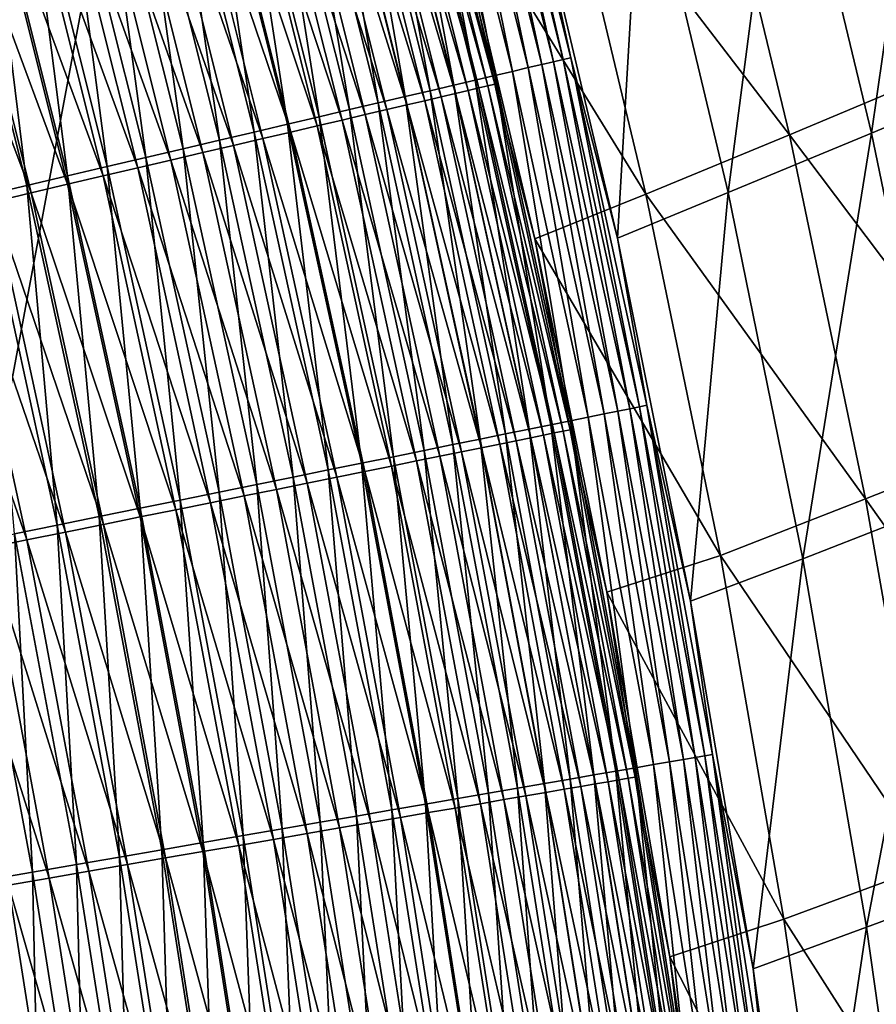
# Model space of a CAD drawing. Header units: metres. Extents: x 0 to 1400, y -1400 to 0.
# Tile 279 of 355: x 1239 to 1270, y -446 to -409. Entities that reach past the tile are written whole.
import ezdxf

# ---------------------------------------------------------------- set-up
doc = ezdxf.new("R2010")
doc.units = ezdxf.units.M

msp = doc.modelspace()

# ---------------------------------------------------------------- linework, layer by layer
at = {"layer": 'None'}
for points in [[(1270.212402, -413.303833, -367.987579), (1266.950073, -399.722565, -367.978333), (1272.528076, -397.238525, -311.987579)], [(1272.528076, -397.238525, -311.987579), (1275.841675, -410.942963, -311.998535), (1270.212402, -413.303833, -367.987579)], [(1255.845093, -397.689728, -470.777496), (1258.785278, -410.564484, -472.520264), (1255.56958, -397.763458, -472.503662)], [(1257.318848, -402.493042, -469.060089), (1259.063599, -410.499115, -470.7948), (1255.845093, -397.689728, -470.777496)], [(1255.845093, -397.689728, -470.777496), (1259.063599, -410.499115, -470.7948), (1258.785278, -410.564484, -472.520264)], [(1263.93396, -399.954773, -367.651917), (1272.799316, -410.996429, -311.645782), (1269.514404, -397.468994, -311.633911)], [(1269.514404, -397.468994, -311.633911), (1272.799316, -410.996429, -311.645782), (1277.182129, -401.55127, -255.646912)], [(1254.788574, -397.972443, -475.91568), (1257.489258, -410.868927, -477.607178), (1254.285156, -398.107147, -477.592896)], [(1257.99707, -410.749634, -475.930725), (1254.788574, -397.972443, -475.91568), (1255.217041, -397.857788, -474.217834)], [(1257.489258, -410.868927, -477.607178), (1254.788574, -397.972443, -475.91568), (1257.99707, -410.749634, -475.930725)], [(1258.429443, -410.648071, -474.233673), (1255.217041, -397.857788, -474.217834), (1255.56958, -397.763458, -472.503662)], [(1257.99707, -410.749634, -475.930725), (1255.217041, -397.857788, -474.217834), (1258.429443, -410.648071, -474.233673)], [(1255.56958, -397.763458, -472.503662), (1258.785278, -410.564484, -472.520264), (1258.429443, -410.648071, -474.233673)], [(1253.707886, -398.261627, -479.24527), (1256.251587, -411.159668, -480.881134), (1253.057861, -398.435608, -480.868469)], [(1256.907104, -411.005676, -479.258728), (1253.707886, -398.261627, -479.24527), (1254.285156, -398.107147, -477.592896)], [(1256.251587, -411.159668, -480.881134), (1253.707886, -398.261627, -479.24527), (1256.907104, -411.005676, -479.258728)], [(1254.285156, -398.107147, -477.592896), (1257.489258, -410.868927, -477.607178), (1256.907104, -411.005676, -479.258728)], [(1252.335938, -398.628784, -482.458252), (1254.724854, -411.51828, -484.021576), (1251.543579, -398.840851, -484.010559)], [(1255.523682, -411.330627, -482.470093), (1252.335938, -398.628784, -482.458252), (1253.057861, -398.435608, -480.868469)], [(1254.724854, -411.51828, -484.021576), (1252.335938, -398.628784, -482.458252), (1255.523682, -411.330627, -482.470093)], [(1256.244385, -411.486023, -470.373749), (1253.054321, -398.751068, -470.358002), (1252.800415, -398.818848, -471.948273)], [(1256.244385, -411.486023, -470.373749), (1254.542969, -403.695709, -468.776825), (1253.054321, -398.751068, -470.358002)], [(1253.057861, -398.435608, -480.868469), (1256.251587, -411.159668, -480.881134), (1255.523682, -411.330627, -482.470093)], [(1250.682617, -399.071228, -485.522308), (1252.922363, -411.941711, -487.000122), (1249.755371, -399.319366, -486.990723)], [(1251.543579, -398.840851, -484.010559), (1253.857056, -411.722168, -485.532532), (1250.682617, -399.071228, -485.522308)], [(1250.682617, -399.071228, -485.522308), (1253.857056, -411.722168, -485.532532), (1252.922363, -411.941711, -487.000122)], [(1254.793823, -411.825958, -476.649841), (1251.617065, -399.134857, -476.636841), (1251.085083, -399.276886, -478.159088)], [(1251.543579, -398.840851, -484.010559), (1254.724854, -411.51828, -484.021576), (1253.857056, -411.722168, -485.532532)], [(1255.261719, -411.716309, -475.105377), (1252.080811, -399.010986, -475.091644), (1251.617065, -399.134857, -476.636841)], [(1255.261719, -411.716309, -475.105377), (1251.617065, -399.134857, -476.636841), (1254.793823, -411.825958, -476.649841)], [(1255.660156, -411.622955, -473.541901), (1252.475586, -398.905579, -473.527496), (1252.080811, -399.010986, -475.091644)], [(1255.660156, -411.622955, -473.541901), (1252.080811, -399.010986, -475.091644), (1255.261719, -411.716309, -475.105377)], [(1255.988037, -411.546112, -471.963379), (1252.800415, -398.818848, -471.948273), (1252.475586, -398.905579, -473.527496)], [(1255.660156, -411.622955, -473.541901), (1255.988037, -411.546112, -471.963379), (1252.475586, -398.905579, -473.527496)], [(1255.988037, -411.546112, -471.963379), (1256.244385, -411.486023, -470.373749), (1252.800415, -398.818848, -471.948273)], [(1249.755371, -399.319366, -486.990723), (1251.92334, -412.176392, -488.42157), (1248.76416, -399.584656, -488.412933)], [(1249.755371, -399.319366, -486.990723), (1252.922363, -411.941711, -487.000122), (1251.92334, -412.176392, -488.42157)], [(1253.653442, -412.093201, -479.666046), (1250.486084, -399.436859, -479.65448), (1249.820923, -399.614471, -481.119049)], [(1254.257446, -411.95166, -478.171387), (1251.085083, -399.276886, -478.159088), (1250.486084, -399.436859, -479.65448)], [(1254.257446, -411.95166, -478.171387), (1250.486084, -399.436859, -479.65448), (1253.653442, -412.093201, -479.666046)], [(1254.793823, -411.825958, -476.649841), (1251.085083, -399.276886, -478.159088), (1254.257446, -411.95166, -478.171387)], [(1249.740356, -412.689178, -491.114746), (1246.598267, -400.164307, -491.107605), (1247.710938, -399.866486, -489.786194)], [(1250.861816, -412.425751, -489.794067), (1247.710938, -399.866486, -489.786194), (1248.76416, -399.584656, -488.412933)], [(1249.740356, -412.689178, -491.114746), (1247.710938, -399.866486, -489.786194), (1250.861816, -412.425751, -489.794067)], [(1248.297363, -400.021332, -483.941742), (1252.246582, -412.422882, -482.559174), (1249.090698, -399.809479, -482.549072)], [(1248.76416, -399.584656, -488.412933), (1251.92334, -412.176392, -488.42157), (1250.861816, -412.425751, -489.794067)], [(1252.982788, -412.250366, -481.129883), (1249.820923, -399.614471, -481.119049), (1249.090698, -399.809479, -482.549072)], [(1249.090698, -399.809479, -482.549072), (1252.246582, -412.422882, -482.559174), (1252.982788, -412.250366, -481.129883)], [(1253.653442, -412.093201, -479.666046), (1249.820923, -399.614471, -481.119049), (1252.982788, -412.250366, -481.129883)], [(1264.893311, -415.50415, -423.972595), (1261.688843, -402.025482, -423.966064), (1266.950073, -399.722565, -367.978333)], [(1270.212402, -413.303833, -367.987579), (1264.893311, -415.50415, -423.972595), (1266.950073, -399.722565, -367.978333)], [(1248.561157, -412.966187, -492.380798), (1245.428101, -400.477448, -492.37439), (1246.598267, -400.164307, -491.107605)], [(1250.585693, -412.812103, -485.303101), (1247.442993, -400.249481, -485.294464), (1246.529541, -400.493439, -486.604614)], [(1248.561157, -412.966187, -492.380798), (1246.598267, -400.164307, -491.107605), (1249.740356, -412.689178, -491.114746)], [(1251.446899, -412.610291, -483.951111), (1248.297363, -400.021332, -483.941742), (1247.442993, -400.249481, -485.294464)], [(1251.446899, -412.610291, -483.951111), (1247.442993, -400.249481, -485.294464), (1250.585693, -412.812103, -485.303101)], [(1252.246582, -412.422882, -482.559174), (1248.297363, -400.021332, -483.941742), (1251.446899, -412.610291, -483.951111)], [(1267.168457, -413.359039, -367.661377), (1263.93396, -399.954773, -367.651917), (1258.669189, -402.256439, -423.67923)], [(1272.799316, -410.996429, -311.645782), (1263.93396, -399.954773, -367.651917), (1267.168457, -413.359039, -367.661377)], [(1247.326294, -413.256287, -493.589447), (1244.202637, -400.805389, -493.583771), (1245.428101, -400.477448, -492.37439)], [(1247.326294, -413.256287, -493.589447), (1245.428101, -400.477448, -492.37439), (1248.561157, -412.966187, -492.380798)], [(1249.665039, -413.027863, -486.612549), (1246.529541, -400.493439, -486.604614), (1245.559082, -400.752594, -487.869598)], [(1250.585693, -412.812103, -485.303101), (1246.529541, -400.493439, -486.604614), (1249.665039, -413.027863, -486.612549)], [(1246.038208, -413.558838, -494.738007), (1242.924438, -401.147461, -494.732971), (1244.202637, -400.805389, -493.583771)], [(1246.038208, -413.558838, -494.738007), (1244.202637, -400.805389, -493.583771), (1247.326294, -413.256287, -493.589447)], [(1248.68689, -413.25705, -487.876831), (1245.559082, -400.752594, -487.869598), (1244.533691, -401.026428, -489.086853)], [(1249.665039, -413.027863, -486.612549), (1245.559082, -400.752594, -487.869598), (1248.68689, -413.25705, -487.876831)], [(1244.699707, -413.87326, -495.82431), (1241.596191, -401.50293, -495.819916), (1242.924438, -401.147461, -494.732971)], [(1246.566895, -413.753876, -490.259674), (1243.455444, -401.314392, -490.253754), (1242.326294, -401.615936, -491.367737)], [(1244.699707, -413.87326, -495.82431), (1242.924438, -401.147461, -494.732971), (1246.038208, -413.558838, -494.738007)], [(1247.653564, -413.499237, -489.093414), (1244.533691, -401.026428, -489.086853), (1243.455444, -401.314392, -490.253754)], [(1247.653564, -413.499237, -489.093414), (1243.455444, -401.314392, -490.253754), (1246.566895, -413.753876, -490.259674)], [(1248.68689, -413.25705, -487.876831), (1244.533691, -401.026428, -489.086853), (1247.653564, -413.499237, -489.093414)], [(1243.313843, -414.198822, -496.846313), (1240.220825, -401.871002, -496.842529), (1241.596191, -401.50293, -495.819916)], [(1245.428955, -414.020538, -491.372986), (1242.326294, -401.615936, -491.367737), (1241.148438, -401.930481, -492.42627)], [(1243.313843, -414.198822, -496.846313), (1241.596191, -401.50293, -495.819916), (1244.699707, -413.87326, -495.82431)], [(1246.566895, -413.753876, -490.259674), (1242.326294, -401.615936, -491.367737), (1245.428955, -414.020538, -491.372986)], [(1241.883423, -414.534851, -497.802032), (1238.80127, -402.250916, -497.798798), (1240.220825, -401.871002, -496.842529)], [(1244.242065, -414.298676, -492.430939), (1241.148438, -401.930481, -492.42627), (1239.924438, -402.257324, -493.427429)], [(1241.883423, -414.534851, -497.802032), (1240.220825, -401.871002, -496.842529), (1243.313843, -414.198822, -496.846313)], [(1245.428955, -414.020538, -491.372986), (1241.148438, -401.930481, -492.42627), (1244.242065, -414.298676, -492.430939)], [(1260.789917, -417.195496, -469.080261), (1257.318848, -402.493042, -469.060089), (1261.688843, -402.025482, -423.966064)], [(1264.893311, -415.50415, -423.972595), (1260.789917, -417.195496, -469.080261), (1261.688843, -402.025482, -423.966064)], [(1240.411377, -414.880615, -498.689392), (1237.340332, -402.641876, -498.686707), (1238.80127, -402.250916, -497.798798)], [(1243.008789, -414.587708, -493.431519), (1239.924438, -402.257324, -493.427429), (1238.657104, -402.595764, -494.369324)], [(1240.411377, -414.880615, -498.689392), (1238.80127, -402.250916, -497.798798), (1241.883423, -414.534851, -497.802032)], [(1244.242065, -414.298676, -492.430939), (1239.924438, -402.257324, -493.427429), (1243.008789, -414.587708, -493.431519)], [(1258.669189, -402.256439, -423.67923), (1254.542969, -403.695709, -468.776825), (1261.84668, -415.558136, -423.684753)], [(1261.84668, -415.558136, -423.684753), (1267.168457, -413.359039, -367.661377), (1258.669189, -402.256439, -423.67923)], [(1238.900757, -415.235504, -499.506439), (1235.841064, -403.043121, -499.504211), (1237.340332, -402.641876, -498.686707)], [(1238.900757, -415.235504, -499.506439), (1237.340332, -402.641876, -498.686707), (1240.411377, -414.880615, -498.689392)], [(1241.731689, -414.886963, -494.372833), (1238.657104, -402.595764, -494.369324), (1237.348999, -402.945099, -495.250061)], [(1243.008789, -414.587708, -493.431519), (1238.657104, -402.595764, -494.369324), (1241.731689, -414.886963, -494.372833)], [(1257.318848, -402.493042, -469.060089), (1260.789917, -417.195496, -469.080261), (1259.063599, -410.499115, -470.7948)], [(1237.35437, -415.598755, -500.251099), (1235.841064, -403.043121, -499.504211), (1238.900757, -415.235504, -499.506439)], [(1240.413574, -415.195862, -495.253052), (1237.348999, -402.945099, -495.250061), (1236.002808, -403.304596, -496.06781)], [(1241.731689, -414.886963, -494.372833), (1237.348999, -402.945099, -495.250061), (1240.413574, -415.195862, -495.253052)], [(1239.057251, -415.513702, -496.070313), (1236.002808, -403.304596, -496.06781), (1234.621338, -403.673523, -496.820679)], [(1240.413574, -415.195862, -495.253052), (1236.002808, -403.304596, -496.06781), (1239.057251, -415.513702, -496.070313)], [(1239.057251, -415.513702, -496.070313), (1234.621338, -403.673523, -496.820679), (1237.665283, -415.839905, -496.822754)], [(1254.542969, -403.695709, -468.776825), (1257.736938, -417.213104, -468.793671), (1261.84668, -415.558136, -423.684753)], [(1257.736938, -417.213104, -468.793671), (1254.542969, -403.695709, -468.776825), (1256.244385, -411.486023, -470.373749)], [(1260.299805, -423.7099, -477.620453), (1257.489258, -410.868927, -477.607178), (1257.99707, -410.749634, -475.930725)], [(1260.811401, -423.605835, -475.944733), (1257.99707, -410.749634, -475.930725), (1258.429443, -410.648071, -474.233673)], [(1260.299805, -423.7099, -477.620453), (1257.99707, -410.749634, -475.930725), (1260.811401, -423.605835, -475.944733)], [(1258.785278, -410.564484, -472.520264), (1261.247192, -423.517181, -474.248383), (1258.429443, -410.648071, -474.233673)], [(1258.429443, -410.648071, -474.233673), (1261.247192, -423.517181, -474.248383), (1260.811401, -423.605835, -475.944733)], [(1259.063599, -410.499115, -470.7948), (1261.605957, -423.444183, -472.535675), (1258.785278, -410.564484, -472.520264)], [(1258.785278, -410.564484, -472.520264), (1261.605957, -423.444183, -472.535675), (1261.247192, -423.517181, -474.248383)], [(1260.789917, -417.195496, -469.080261), (1261.886719, -423.387054, -470.810883), (1259.063599, -410.499115, -470.7948)], [(1259.063599, -410.499115, -470.7948), (1261.886719, -423.387054, -470.810883), (1261.605957, -423.444183, -472.535675)], [(1256.251587, -411.159668, -480.881134), (1258.319946, -424.11264, -482.48111), (1255.523682, -411.330627, -482.470093)], [(1259.052979, -423.963531, -480.892914), (1256.251587, -411.159668, -480.881134), (1256.907104, -411.005676, -479.258728)], [(1258.319946, -424.11264, -482.48111), (1256.251587, -411.159668, -480.881134), (1259.052979, -423.963531, -480.892914)], [(1257.489258, -410.868927, -477.607178), (1259.713257, -423.829224, -479.271271), (1256.907104, -411.005676, -479.258728)], [(1256.907104, -411.005676, -479.258728), (1259.713257, -423.829224, -479.271271), (1259.052979, -423.963531, -480.892914)], [(1259.713257, -423.829224, -479.271271), (1257.489258, -410.868927, -477.607178), (1260.299805, -423.7099, -477.620453)], [(1275.664307, -424.621826, -311.657867), (1272.799316, -410.996429, -311.645782), (1267.168457, -413.359039, -367.661377)], [(1275.841675, -410.942963, -311.998535), (1273.044434, -426.983704, -367.99707), (1270.212402, -413.303833, -367.987579)], [(1254.724854, -411.51828, -484.021576), (1256.641724, -424.454071, -485.542053), (1253.857056, -411.722168, -485.532532)], [(1257.515503, -424.276306, -484.03186), (1254.724854, -411.51828, -484.021576), (1255.523682, -411.330627, -482.470093)], [(1256.641724, -424.454071, -485.542053), (1254.724854, -411.51828, -484.021576), (1257.515503, -424.276306, -484.03186)], [(1255.523682, -411.330627, -482.470093), (1258.319946, -424.11264, -482.48111), (1257.515503, -424.276306, -484.03186)], [(1258.782715, -424.352112, -471.977448), (1255.988037, -411.546112, -471.963379), (1255.660156, -411.622955, -473.541901)], [(1259.041382, -424.299652, -470.388428), (1256.244385, -411.486023, -470.373749), (1255.988037, -411.546112, -471.963379)], [(1258.782715, -424.352112, -471.977448), (1259.041382, -424.299652, -470.388428), (1255.988037, -411.546112, -471.963379)], [(1259.041382, -424.299652, -470.388428), (1257.736938, -417.213104, -468.793671), (1256.244385, -411.486023, -470.373749)], [(1253.857056, -411.722168, -485.532532), (1255.700684, -424.645477, -487.008911), (1252.922363, -411.941711, -487.000122)], [(1253.857056, -411.722168, -485.532532), (1256.641724, -424.454071, -485.542053), (1255.700684, -424.645477, -487.008911)], [(1257.579224, -424.596252, -476.661987), (1254.793823, -411.825958, -476.649841), (1254.257446, -411.95166, -478.171387)], [(1258.050659, -424.500641, -475.118164), (1255.261719, -411.716309, -475.105377), (1254.793823, -411.825958, -476.649841)], [(1258.050659, -424.500641, -475.118164), (1254.793823, -411.825958, -476.649841), (1257.579224, -424.596252, -476.661987)], [(1258.452148, -424.419189, -473.555359), (1255.660156, -411.622955, -473.541901), (1255.261719, -411.716309, -475.105377)], [(1258.452148, -424.419189, -473.555359), (1255.261719, -411.716309, -475.105377), (1258.050659, -424.500641, -475.118164)], [(1258.452148, -424.419189, -473.555359), (1258.782715, -424.352112, -471.977448), (1255.660156, -411.622955, -473.541901)], [(1251.92334, -412.176392, -488.42157), (1253.626221, -425.067474, -489.801392), (1250.861816, -412.425751, -489.794067)], [(1252.922363, -411.941711, -487.000122), (1254.694702, -424.850128, -488.429657), (1251.92334, -412.176392, -488.42157)], [(1251.92334, -412.176392, -488.42157), (1254.694702, -424.850128, -488.429657), (1253.626221, -425.067474, -489.801392)], [(1252.246582, -412.422882, -482.559174), (1255.755005, -424.966339, -481.139954), (1252.982788, -412.250366, -481.129883)], [(1252.922363, -411.941711, -487.000122), (1255.700684, -424.645477, -487.008911), (1254.694702, -424.850128, -488.429657)], [(1256.43042, -424.829315, -479.676819), (1253.653442, -412.093201, -479.666046), (1252.982788, -412.250366, -481.129883)], [(1252.982788, -412.250366, -481.129883), (1255.755005, -424.966339, -481.139954), (1256.43042, -424.829315, -479.676819)], [(1257.038818, -424.705902, -478.182831), (1254.257446, -411.95166, -478.171387), (1253.653442, -412.093201, -479.666046)], [(1257.038818, -424.705902, -478.182831), (1253.653442, -412.093201, -479.666046), (1256.43042, -424.829315, -479.676819)], [(1257.579224, -424.596252, -476.661987), (1254.257446, -411.95166, -478.171387), (1257.038818, -424.705902, -478.182831)], [(1252.497192, -425.29715, -491.121399), (1249.740356, -412.689178, -491.114746), (1250.861816, -412.425751, -489.794067)], [(1254.208496, -425.28006, -483.959839), (1251.446899, -412.610291, -483.951111), (1250.585693, -412.812103, -485.303101)], [(1250.861816, -412.425751, -489.794067), (1253.626221, -425.067474, -489.801392), (1252.497192, -425.29715, -491.121399)], [(1255.013794, -425.116699, -482.568573), (1252.246582, -412.422882, -482.559174), (1251.446899, -412.610291, -483.951111)], [(1255.013794, -425.116699, -482.568573), (1251.446899, -412.610291, -483.951111), (1254.208496, -425.28006, -483.959839)], [(1255.755005, -424.966339, -481.139954), (1252.246582, -412.422882, -482.559174), (1255.013794, -425.116699, -482.568573)], [(1250.067017, -425.791504, -493.594788), (1247.326294, -413.256287, -493.589447), (1248.561157, -412.966187, -492.380798)], [(1251.310059, -425.538635, -492.38678), (1248.561157, -412.966187, -492.380798), (1249.740356, -412.689178, -491.114746)], [(1250.067017, -425.791504, -493.594788), (1248.561157, -412.966187, -492.380798), (1251.310059, -425.538635, -492.38678)], [(1252.414429, -425.643982, -486.619934), (1249.665039, -413.027863, -486.612549), (1248.68689, -413.25705, -487.876831)], [(1253.341431, -425.455963, -485.311157), (1250.585693, -412.812103, -485.303101), (1249.665039, -413.027863, -486.612549)], [(1253.341431, -425.455963, -485.311157), (1249.665039, -413.027863, -486.612549), (1252.414429, -425.643982, -486.619934)], [(1251.310059, -425.538635, -492.38678), (1249.740356, -412.689178, -491.114746), (1252.497192, -425.29715, -491.121399)], [(1254.208496, -425.28006, -483.959839), (1250.585693, -412.812103, -485.303101), (1253.341431, -425.455963, -485.311157)], [(1248.770508, -426.055267, -494.742737), (1246.038208, -413.558838, -494.738007), (1247.326294, -413.256287, -493.589447)], [(1248.770508, -426.055267, -494.742737), (1247.326294, -413.256287, -493.589447), (1250.067017, -425.791504, -493.594788)], [(1251.42981, -425.843719, -487.883606), (1248.68689, -413.25705, -487.876831), (1247.653564, -413.499237, -489.093414)], [(1252.414429, -425.643982, -486.619934), (1248.68689, -413.25705, -487.876831), (1251.42981, -425.843719, -487.883606)], [(1267.168457, -413.359039, -367.661377), (1261.84668, -415.558136, -423.684753), (1269.985596, -426.86261, -367.671112)], [(1264.893311, -415.50415, -423.972595), (1270.212402, -413.303833, -367.987579), (1267.670166, -429.083374, -423.979279)], [(1275.664307, -424.621826, -311.657867), (1267.168457, -413.359039, -367.661377), (1269.985596, -426.86261, -367.671112)], [(1270.212402, -413.303833, -367.987579), (1273.044434, -426.983704, -367.99707), (1267.670166, -429.083374, -423.979279)], [(1247.423218, -426.329315, -495.82843), (1244.699707, -413.87326, -495.82431), (1246.038208, -413.558838, -494.738007)], [(1249.295532, -426.276672, -490.265167), (1246.566895, -413.753876, -490.259674), (1245.428955, -414.020538, -491.372986)], [(1247.423218, -426.329315, -495.82843), (1246.038208, -413.558838, -494.738007), (1248.770508, -426.055267, -494.742737)], [(1250.389526, -426.054779, -489.099548), (1247.653564, -413.499237, -489.093414), (1246.566895, -413.753876, -490.259674)], [(1250.389526, -426.054779, -489.099548), (1246.566895, -413.753876, -490.259674), (1249.295532, -426.276672, -490.265167)], [(1251.42981, -425.843719, -487.883606), (1247.653564, -413.499237, -489.093414), (1250.389526, -426.054779, -489.099548)], [(1246.028198, -426.613098, -496.849884), (1243.313843, -414.198822, -496.846313), (1244.699707, -413.87326, -495.82431)], [(1248.150146, -426.509033, -491.37793), (1245.428955, -414.020538, -491.372986), (1244.242065, -414.298676, -492.430939)], [(1246.028198, -426.613098, -496.849884), (1244.699707, -413.87326, -495.82431), (1247.423218, -426.329315, -495.82843)], [(1249.295532, -426.276672, -490.265167), (1245.428955, -414.020538, -491.372986), (1248.150146, -426.509033, -491.37793)], [(1244.588379, -426.905975, -497.805054), (1241.883423, -414.534851, -497.802032), (1243.313843, -414.198822, -496.846313)], [(1246.955444, -426.751404, -492.435303), (1244.242065, -414.298676, -492.430939), (1243.008789, -414.587708, -493.431519)], [(1244.588379, -426.905975, -497.805054), (1243.313843, -414.198822, -496.846313), (1246.028198, -426.613098, -496.849884)], [(1248.150146, -426.509033, -491.37793), (1244.242065, -414.298676, -492.430939), (1246.955444, -426.751404, -492.435303)], [(1243.106812, -427.207367, -498.691956), (1240.411377, -414.880615, -498.689392), (1241.883423, -414.534851, -497.802032)], [(1245.713989, -427.003235, -493.435333), (1243.008789, -414.587708, -493.431519), (1241.731689, -414.886963, -494.372833)], [(1243.106812, -427.207367, -498.691956), (1241.883423, -414.534851, -497.802032), (1244.588379, -426.905975, -497.805054)], [(1246.955444, -426.751404, -492.435303), (1243.008789, -414.587708, -493.431519), (1245.713989, -427.003235, -493.435333)], [(1241.586304, -427.516663, -499.508514), (1238.900757, -415.235504, -499.506439), (1240.411377, -414.880615, -498.689392)], [(1243.101929, -427.533112, -495.25589), (1240.413574, -415.195862, -495.253052), (1239.057251, -415.513702, -496.070313)], [(1241.586304, -427.516663, -499.508514), (1240.411377, -414.880615, -498.689392), (1243.106812, -427.207367, -498.691956)], [(1244.428589, -427.263977, -494.376129), (1241.731689, -414.886963, -494.372833), (1240.413574, -415.195862, -495.253052)], [(1244.428589, -427.263977, -494.376129), (1240.413574, -415.195862, -495.253052), (1243.101929, -427.533112, -495.25589)], [(1245.713989, -427.003235, -493.435333), (1241.731689, -414.886963, -494.372833), (1244.428589, -427.263977, -494.376129)], [(1240.029907, -427.833282, -500.252777), (1237.35437, -415.598755, -500.251099), (1238.900757, -415.235504, -499.506439)], [(1241.736694, -427.810059, -496.072693), (1239.057251, -415.513702, -496.070313), (1237.665283, -415.839905, -496.822754)], [(1240.029907, -427.833282, -500.252777), (1238.900757, -415.235504, -499.506439), (1241.586304, -427.516663, -499.508514)], [(1243.101929, -427.533112, -495.25589), (1239.057251, -415.513702, -496.070313), (1241.736694, -427.810059, -496.072693)], [(1261.84668, -415.558136, -423.684753), (1257.736938, -417.213104, -468.793671), (1264.609619, -428.960938, -423.690521)], [(1263.505127, -430.65863, -469.097443), (1260.789917, -417.195496, -469.080261), (1264.893311, -415.50415, -423.972595)], [(1261.84668, -415.558136, -423.684753), (1264.609619, -428.960938, -423.690521), (1269.985596, -426.86261, -367.671112)], [(1267.670166, -429.083374, -423.979279), (1263.505127, -430.65863, -469.097443), (1264.893311, -415.50415, -423.972595)], [(1240.335693, -428.094269, -496.824707), (1237.665283, -415.839905, -496.822754), (1236.240356, -416.173798, -497.508484)], [(1238.440552, -428.156586, -500.922668), (1237.35437, -415.598755, -500.251099), (1240.029907, -427.833282, -500.252777)], [(1241.736694, -427.810059, -496.072693), (1237.665283, -415.839905, -496.822754), (1240.335693, -428.094269, -496.824707)], [(1238.901611, -428.385162, -497.51004), (1236.240356, -416.173798, -497.508484), (1234.7854, -416.514801, -498.125671)], [(1240.335693, -428.094269, -496.824707), (1236.240356, -416.173798, -497.508484), (1238.901611, -428.385162, -497.51004)], [(1234.7854, -416.514801, -498.125671), (1237.437134, -428.682251, -498.126892), (1238.901611, -428.385162, -497.51004)], [(1257.736938, -417.213104, -468.793671), (1260.404419, -430.321777, -468.808929), (1264.609619, -428.960938, -423.690521)], [(1260.404419, -430.321777, -468.808929), (1257.736938, -417.213104, -468.793671), (1259.041382, -424.299652, -470.388428)], [(1260.789917, -417.195496, -469.080261), (1263.505127, -430.65863, -469.097443), (1261.886719, -423.387054, -470.810883)], [(1262.722534, -436.617859, -477.632629), (1260.299805, -423.7099, -477.620453), (1260.811401, -423.605835, -475.944733)], [(1261.247192, -423.517181, -474.248383), (1263.237427, -436.528748, -475.957581), (1260.811401, -423.605835, -475.944733)], [(1260.811401, -423.605835, -475.944733), (1263.237427, -436.528748, -475.957581), (1262.722534, -436.617859, -477.632629)], [(1261.605957, -423.444183, -472.535675), (1263.676147, -436.45282, -474.261902), (1261.247192, -423.517181, -474.248383)], [(1261.247192, -423.517181, -474.248383), (1263.676147, -436.45282, -474.261902), (1263.237427, -436.528748, -475.957581)], [(1261.886719, -423.387054, -470.810883), (1264.037476, -436.390259, -472.549805), (1261.605957, -423.444183, -472.535675)], [(1261.605957, -423.444183, -472.535675), (1264.037476, -436.390259, -472.549805), (1263.676147, -436.45282, -474.261902)], [(1263.505127, -430.65863, -469.097443), (1264.320435, -436.341278, -470.825623), (1261.886719, -423.387054, -470.810883)], [(1261.886719, -423.387054, -470.810883), (1264.320435, -436.341278, -470.825623), (1264.037476, -436.390259, -472.549805)], [(1260.730591, -436.962616, -482.491241), (1258.319946, -424.11264, -482.48111), (1259.052979, -423.963531, -480.892914)], [(1259.713257, -423.829224, -479.271271), (1261.468018, -436.834991, -480.903748), (1259.052979, -423.963531, -480.892914)], [(1259.052979, -423.963531, -480.892914), (1261.468018, -436.834991, -480.903748), (1260.730591, -436.962616, -482.491241)], [(1262.132324, -436.720001, -479.282776), (1259.713257, -423.829224, -479.271271), (1260.299805, -423.7099, -477.620453)], [(1261.468018, -436.834991, -480.903748), (1259.713257, -423.829224, -479.271271), (1262.132324, -436.720001, -479.282776)], [(1262.132324, -436.720001, -479.282776), (1260.299805, -423.7099, -477.620453), (1262.722534, -436.617859, -477.632629)], [(1259.042358, -437.254791, -485.550842), (1256.641724, -424.454071, -485.542053), (1257.515503, -424.276306, -484.03186)], [(1258.319946, -424.11264, -482.48111), (1259.921387, -437.102661, -484.04129), (1257.515503, -424.276306, -484.03186)], [(1257.515503, -424.276306, -484.03186), (1259.921387, -437.102661, -484.04129), (1259.042358, -437.254791, -485.550842)], [(1259.921387, -437.102661, -484.04129), (1258.319946, -424.11264, -482.48111), (1260.730591, -436.962616, -482.491241)], [(1261.190552, -437.224731, -471.990387), (1258.782715, -424.352112, -471.977448), (1258.452148, -424.419189, -473.555359)], [(1261.451172, -437.179749, -470.401917), (1259.041382, -424.299652, -470.388428), (1258.782715, -424.352112, -471.977448)], [(1261.190552, -437.224731, -471.990387), (1261.451172, -437.179749, -470.401917), (1258.782715, -424.352112, -471.977448)], [(1261.451172, -437.179749, -470.401917), (1260.404419, -430.321777, -468.808929), (1259.041382, -424.299652, -470.388428)], [(1255.700684, -424.645477, -487.008911), (1257.084229, -437.593719, -488.437103), (1254.694702, -424.850128, -488.429657)], [(1256.641724, -424.454071, -485.542053), (1258.095947, -437.41861, -487.017029), (1255.700684, -424.645477, -487.008911)], [(1255.700684, -424.645477, -487.008911), (1258.095947, -437.41861, -487.017029), (1257.084229, -437.593719, -488.437103)], [(1259.435181, -437.527557, -478.19339), (1257.038818, -424.705902, -478.182831), (1256.43042, -424.829315, -479.676819)], [(1258.095947, -437.41861, -487.017029), (1256.641724, -424.454071, -485.542053), (1259.042358, -437.254791, -485.550842)], [(1259.979004, -437.433746, -476.673126), (1257.579224, -424.596252, -476.661987), (1257.038818, -424.705902, -478.182831)], [(1259.979004, -437.433746, -476.673126), (1257.038818, -424.705902, -478.182831), (1259.435181, -437.527557, -478.19339)], [(1260.453491, -437.351898, -475.129944), (1258.050659, -424.500641, -475.118164), (1257.579224, -424.596252, -476.661987)], [(1260.453491, -437.351898, -475.129944), (1257.579224, -424.596252, -476.661987), (1259.979004, -437.433746, -476.673126)], [(1260.857666, -437.282166, -473.567719), (1258.452148, -424.419189, -473.555359), (1258.050659, -424.500641, -475.118164)], [(1260.857666, -437.282166, -473.567719), (1258.050659, -424.500641, -475.118164), (1260.453491, -437.351898, -475.129944)], [(1260.857666, -437.282166, -473.567719), (1261.190552, -437.224731, -471.990387), (1258.452148, -424.419189, -473.555359)], [(1278.115967, -438.330566, -311.670166), (1275.664307, -424.621826, -311.657867), (1269.985596, -426.86261, -367.671112)], [(1253.626221, -425.067474, -489.801392), (1254.874146, -437.976196, -491.127563), (1252.497192, -425.29715, -491.121399)], [(1254.694702, -424.850128, -488.429657), (1256.009521, -437.779694, -489.808197), (1253.626221, -425.067474, -489.801392)], [(1253.626221, -425.067474, -489.801392), (1256.009521, -437.779694, -489.808197), (1254.874146, -437.976196, -491.127563)], [(1254.694702, -424.850128, -488.429657), (1257.084229, -437.593719, -488.437103), (1256.009521, -437.779694, -489.808197)], [(1258.143677, -437.750336, -481.149261), (1255.755005, -424.966339, -481.139954), (1255.013794, -425.116699, -482.568573)], [(1255.755005, -424.966339, -481.139954), (1258.82312, -437.633148, -479.686737), (1256.43042, -424.829315, -479.676819)], [(1258.82312, -437.633148, -479.686737), (1255.755005, -424.966339, -481.139954), (1258.143677, -437.750336, -481.149261)], [(1256.43042, -424.829315, -479.676819), (1258.82312, -437.633148, -479.686737), (1259.435181, -437.527557, -478.19339)], [(1253.680298, -438.1828, -492.392334), (1251.310059, -425.538635, -492.38678), (1252.497192, -425.29715, -491.121399)], [(1252.497192, -425.29715, -491.121399), (1254.874146, -437.976196, -491.127563), (1253.680298, -438.1828, -492.392334)], [(1256.588013, -438.018677, -483.967896), (1254.208496, -425.28006, -483.959839), (1253.341431, -425.455963, -485.311157)], [(1257.397949, -437.878967, -482.57724), (1255.013794, -425.116699, -482.568573), (1254.208496, -425.28006, -483.959839)], [(1257.397949, -437.878967, -482.57724), (1254.208496, -425.28006, -483.959839), (1256.588013, -438.018677, -483.967896)], [(1258.143677, -437.750336, -481.149261), (1255.013794, -425.116699, -482.568573), (1257.397949, -437.878967, -482.57724)], [(1251.126587, -438.624786, -494.747101), (1248.770508, -426.055267, -494.742737), (1250.067017, -425.791504, -493.594788)], [(1252.430298, -438.399139, -493.599762), (1250.067017, -425.791504, -493.594788), (1251.310059, -425.538635, -492.38678)], [(1251.126587, -438.624786, -494.747101), (1250.067017, -425.791504, -493.594788), (1252.430298, -438.399139, -493.599762)], [(1252.430298, -438.399139, -493.599762), (1251.310059, -425.538635, -492.38678), (1253.680298, -438.1828, -492.392334)], [(1254.783691, -438.329926, -486.62677), (1252.414429, -425.643982, -486.619934), (1251.42981, -425.843719, -487.883606)], [(1255.715942, -438.169128, -485.318604), (1253.341431, -425.455963, -485.311157), (1252.414429, -425.643982, -486.619934)], [(1255.715942, -438.169128, -485.318604), (1252.414429, -425.643982, -486.619934), (1254.783691, -438.329926, -486.62677)], [(1256.588013, -438.018677, -483.967896), (1253.341431, -425.455963, -485.311157), (1255.715942, -438.169128, -485.318604)], [(1249.771851, -438.859253, -495.832275), (1247.423218, -426.329315, -495.82843), (1248.770508, -426.055267, -494.742737)], [(1249.771851, -438.859253, -495.832275), (1248.770508, -426.055267, -494.742737), (1251.126587, -438.624786, -494.747101)], [(1252.747192, -438.681213, -489.105194), (1250.389526, -426.054779, -489.099548), (1249.295532, -426.276672, -490.265167)], [(1253.793335, -438.500763, -487.889832), (1251.42981, -425.843719, -487.883606), (1250.389526, -426.054779, -489.099548)], [(1253.793335, -438.500763, -487.889832), (1250.389526, -426.054779, -489.099548), (1252.747192, -438.681213, -489.105194)], [(1254.783691, -438.329926, -486.62677), (1251.42981, -425.843719, -487.883606), (1253.793335, -438.500763, -487.889832)], [(1248.369141, -439.10202, -496.85321), (1246.028198, -426.613098, -496.849884), (1247.423218, -426.329315, -495.82843)], [(1250.495361, -439.069641, -491.382477), (1248.150146, -426.509033, -491.37793), (1246.955444, -426.751404, -492.435303)], [(1248.369141, -439.10202, -496.85321), (1247.423218, -426.329315, -495.82843), (1249.771851, -438.859253, -495.832275)], [(1251.647095, -438.870972, -490.270264), (1249.295532, -426.276672, -490.265167), (1248.150146, -426.509033, -491.37793)], [(1251.647095, -438.870972, -490.270264), (1248.150146, -426.509033, -491.37793), (1250.495361, -439.069641, -491.382477)], [(1252.747192, -438.681213, -489.105194), (1249.295532, -426.276672, -490.265167), (1251.647095, -438.870972, -490.270264)], [(1245.431641, -439.610413, -498.694336), (1243.106812, -427.207367, -498.691956), (1244.588379, -426.905975, -497.805054)], [(1246.921387, -439.35257, -497.807892), (1244.588379, -426.905975, -497.805054), (1246.028198, -426.613098, -496.849884)], [(1245.431641, -439.610413, -498.694336), (1244.588379, -426.905975, -497.805054), (1246.921387, -439.35257, -497.807892)], [(1249.293945, -439.276886, -492.439331), (1246.955444, -426.751404, -492.435303), (1245.713989, -427.003235, -493.435333)], [(1246.921387, -439.35257, -497.807892), (1246.028198, -426.613098, -496.849884), (1248.369141, -439.10202, -496.85321)], [(1250.495361, -439.069641, -491.382477), (1246.955444, -426.751404, -492.435303), (1249.293945, -439.276886, -492.439331)], [(1269.985596, -426.86261, -367.671112), (1264.609619, -428.960938, -423.690521), (1272.391602, -440.450958, -367.681)], [(1269.985596, -426.86261, -367.671112), (1272.391602, -440.450958, -367.681), (1278.115967, -438.330566, -311.670166)], [(1243.902832, -439.875, -499.510498), (1241.586304, -427.516663, -499.508514), (1243.106812, -427.207367, -498.691956)], [(1246.753174, -439.715179, -494.379181), (1244.428589, -427.263977, -494.376129), (1243.101929, -427.533112, -495.25589)], [(1243.902832, -439.875, -499.510498), (1243.106812, -427.207367, -498.691956), (1245.431641, -439.610413, -498.694336)], [(1248.045654, -439.492218, -493.438843), (1245.713989, -427.003235, -493.435333), (1244.428589, -427.263977, -494.376129)], [(1248.045654, -439.492218, -493.438843), (1244.428589, -427.263977, -494.376129), (1246.753174, -439.715179, -494.379181)], [(1249.293945, -439.276886, -492.439331), (1245.713989, -427.003235, -493.435333), (1248.045654, -439.492218, -493.438843)], [(1273.044434, -426.983704, -367.99707), (1270.026367, -442.750854, -423.986053), (1267.670166, -429.083374, -423.979279)], [(1275.453613, -440.75, -368.006805), (1270.026367, -442.750854, -423.986053), (1273.044434, -426.983704, -367.99707)], [(1242.337891, -440.145844, -500.254364), (1240.029907, -427.833282, -500.252777), (1241.586304, -427.516663, -499.508514)], [(1242.337891, -440.145844, -500.254364), (1241.586304, -427.516663, -499.508514), (1243.902832, -439.875, -499.510498)], [(1245.419189, -439.945282, -495.258484), (1243.101929, -427.533112, -495.25589), (1241.736694, -427.810059, -496.072693)], [(1246.753174, -439.715179, -494.379181), (1243.101929, -427.533112, -495.25589), (1245.419189, -439.945282, -495.258484)], [(1240.73999, -440.422424, -500.923889), (1238.440552, -428.156586, -500.922668), (1240.029907, -427.833282, -500.252777)], [(1240.73999, -440.422424, -500.923889), (1240.029907, -427.833282, -500.252777), (1242.337891, -440.145844, -500.254364)], [(1244.046509, -440.182068, -496.07489), (1241.736694, -427.810059, -496.072693), (1240.335693, -428.094269, -496.824707)], [(1245.419189, -439.945282, -495.258484), (1241.736694, -427.810059, -496.072693), (1244.046509, -440.182068, -496.07489)], [(1239.111938, -440.704163, -501.517334), (1236.821411, -428.485962, -501.516418), (1238.440552, -428.156586, -500.922668)], [(1239.111938, -440.704163, -501.517334), (1238.440552, -428.156586, -500.922668), (1240.73999, -440.422424, -500.923889)], [(1242.637817, -440.425049, -496.826508), (1240.335693, -428.094269, -496.824707), (1238.901611, -428.385162, -497.51004)], [(1244.046509, -440.182068, -496.07489), (1240.335693, -428.094269, -496.824707), (1242.637817, -440.425049, -496.826508)], [(1239.723511, -440.927765, -498.128021), (1237.437134, -428.682251, -498.126892), (1235.945313, -428.984894, -498.673553)], [(1237.45813, -440.990387, -502.033783), (1236.821411, -428.485962, -501.516418), (1239.111938, -440.704163, -501.517334)], [(1237.437134, -428.682251, -498.126892), (1241.195923, -440.673767, -497.511505), (1238.901611, -428.385162, -497.51004)], [(1241.195923, -440.673767, -497.511505), (1237.437134, -428.682251, -498.126892), (1239.723511, -440.927765, -498.128021)], [(1238.901611, -428.385162, -497.51004), (1241.195923, -440.673767, -497.511505), (1242.637817, -440.425049, -496.826508)], [(1239.723511, -440.927765, -498.128021), (1235.945313, -428.984894, -498.673553), (1238.223511, -441.186493, -498.674408)], [(1264.609619, -428.960938, -423.690521), (1260.404419, -430.321777, -468.808929), (1266.964111, -442.450134, -423.696442)], [(1267.670166, -429.083374, -423.979279), (1265.823364, -444.297455, -469.113403), (1263.505127, -430.65863, -469.097443)], [(1264.609619, -428.960938, -423.690521), (1266.964111, -442.450134, -423.696442), (1272.391602, -440.450958, -367.681)], [(1270.026367, -442.750854, -423.986053), (1265.823364, -444.297455, -469.113403), (1267.670166, -429.083374, -423.979279)], [(1260.404419, -430.321777, -468.808929), (1262.732544, -443.854309, -468.823486), (1266.964111, -442.450134, -423.696442)], [(1262.732544, -443.854309, -468.823486), (1260.404419, -430.321777, -468.808929), (1261.451172, -437.179749, -470.401917)], [(1263.505127, -430.65863, -469.097443), (1265.823364, -444.297455, -469.113403), (1264.320435, -436.341278, -470.825623)], [(1264.037476, -436.390259, -472.549805), (1265.724487, -449.445953, -474.27417), (1263.676147, -436.45282, -474.261902)], [(1264.320435, -436.341278, -470.825623), (1266.087891, -449.393707, -472.562653), (1264.037476, -436.390259, -472.549805)], [(1264.037476, -436.390259, -472.549805), (1266.087891, -449.393707, -472.562653), (1265.724487, -449.445953, -474.27417)], [(1265.823364, -444.297455, -469.113403), (1266.372681, -449.352753, -470.83902), (1264.320435, -436.341278, -470.825623)], [(1264.320435, -436.341278, -470.825623), (1266.372681, -449.352753, -470.83902), (1266.087891, -449.393707, -472.562653)], [(1263.504517, -449.765045, -480.913605), (1261.468018, -436.834991, -480.903748), (1262.132324, -436.720001, -479.282776)], [(1264.172241, -449.669067, -479.293243), (1262.132324, -436.720001, -479.282776), (1262.722534, -436.617859, -477.632629)], [(1263.504517, -449.765045, -480.913605), (1262.132324, -436.720001, -479.282776), (1264.172241, -449.669067, -479.293243)], [(1263.237427, -436.528748, -475.957581), (1264.765503, -449.583801, -477.643707), (1262.722534, -436.617859, -477.632629)], [(1262.722534, -436.617859, -477.632629), (1264.765503, -449.583801, -477.643707), (1264.172241, -449.669067, -479.293243)], [(1263.676147, -436.45282, -474.261902), (1265.283325, -449.509369, -475.969269), (1263.237427, -436.528748, -475.957581)], [(1263.237427, -436.528748, -475.957581), (1265.283325, -449.509369, -475.969269), (1264.765503, -449.583801, -477.643707)], [(1263.676147, -436.45282, -474.261902), (1265.724487, -449.445953, -474.27417), (1265.283325, -449.509369, -475.969269)], [(1259.921387, -437.102661, -484.04129), (1261.066895, -450.115417, -485.558838), (1259.042358, -437.254791, -485.550842)], [(1261.950195, -449.988464, -484.049927), (1259.921387, -437.102661, -484.04129), (1260.730591, -436.962616, -482.491241)], [(1261.066895, -450.115417, -485.558838), (1259.921387, -437.102661, -484.04129), (1261.950195, -449.988464, -484.049927)], [(1261.468018, -436.834991, -480.903748), (1262.763428, -449.871582, -482.500488), (1260.730591, -436.962616, -482.491241)], [(1260.730591, -436.962616, -482.491241), (1262.763428, -449.871582, -482.500488), (1261.950195, -449.988464, -484.049927)], [(1262.763428, -449.871582, -482.500488), (1261.468018, -436.834991, -480.903748), (1263.504517, -449.765045, -480.913605)], [(1258.095947, -437.41861, -487.017029), (1259.099365, -450.398224, -488.443909), (1257.084229, -437.593719, -488.437103)], [(1260.115967, -450.252106, -487.024445), (1258.095947, -437.41861, -487.017029), (1259.042358, -437.254791, -485.550842)], [(1259.099365, -450.398224, -488.443909), (1258.095947, -437.41861, -487.017029), (1260.115967, -450.252106, -487.024445)], [(1259.042358, -437.254791, -485.550842), (1261.066895, -450.115417, -485.558838), (1260.115967, -450.252106, -487.024445)], [(1262.001221, -450.329407, -476.683319), (1259.979004, -437.433746, -476.673126), (1259.435181, -437.527557, -478.19339)], [(1262.478271, -450.261108, -475.140656), (1260.453491, -437.351898, -475.129944), (1259.979004, -437.433746, -476.673126)], [(1262.478271, -450.261108, -475.140656), (1259.979004, -437.433746, -476.673126), (1262.001221, -450.329407, -476.683319)], [(1262.884644, -450.202911, -473.578979), (1260.857666, -437.282166, -473.567719), (1260.453491, -437.351898, -475.129944)], [(1262.884644, -450.202911, -473.578979), (1260.453491, -437.351898, -475.129944), (1262.478271, -450.261108, -475.140656)], [(1263.219604, -450.154968, -472.002167), (1261.190552, -437.224731, -471.990387), (1260.857666, -437.282166, -473.567719)], [(1262.884644, -450.202911, -473.578979), (1263.219604, -450.154968, -472.002167), (1260.857666, -437.282166, -473.567719)], [(1263.481812, -450.117432, -470.414185), (1261.451172, -437.179749, -470.401917), (1261.190552, -437.224731, -471.990387)], [(1263.219604, -450.154968, -472.002167), (1263.481812, -450.117432, -470.414185), (1261.190552, -437.224731, -471.990387)], [(1263.481812, -450.117432, -470.414185), (1262.732544, -443.854309, -468.823486), (1261.451172, -437.179749, -470.401917)], [(1256.009521, -437.779694, -489.808197), (1256.878906, -450.717346, -491.133209), (1254.874146, -437.976196, -491.127563)], [(1257.084229, -437.593719, -488.437103), (1258.019653, -450.553406, -489.814423), (1256.009521, -437.779694, -489.808197)], [(1256.009521, -437.779694, -489.808197), (1258.019653, -450.553406, -489.814423), (1256.878906, -450.717346, -491.133209)], [(1257.084229, -437.593719, -488.437103), (1259.099365, -450.398224, -488.443909), (1258.019653, -450.553406, -489.814423)], [(1260.156494, -450.593475, -481.157745), (1258.143677, -437.750336, -481.149261), (1257.397949, -437.878967, -482.57724)], [(1260.839355, -450.495728, -479.69577), (1258.82312, -437.633148, -479.686737), (1258.143677, -437.750336, -481.149261)], [(1260.839355, -450.495728, -479.69577), (1258.143677, -437.750336, -481.149261), (1260.156494, -450.593475, -481.157745)], [(1258.82312, -437.633148, -479.686737), (1261.45459, -450.407654, -478.203003), (1259.435181, -437.527557, -478.19339)], [(1261.45459, -450.407654, -478.203003), (1258.82312, -437.633148, -479.686737), (1260.839355, -450.495728, -479.69577)], [(1259.435181, -437.527557, -478.19339), (1261.45459, -450.407654, -478.203003), (1262.001221, -450.329407, -476.683319)], [(1254.423828, -451.070221, -493.604309), (1252.430298, -438.399139, -493.599762), (1253.680298, -438.1828, -492.392334)], [(1254.874146, -437.976196, -491.127563), (1255.679565, -450.88974, -492.39743), (1253.680298, -438.1828, -492.392334)], [(1253.680298, -438.1828, -492.392334), (1255.679565, -450.88974, -492.39743), (1254.423828, -451.070221, -493.604309)], [(1257.716919, -450.942688, -485.325378), (1255.715942, -438.169128, -485.318604), (1254.783691, -438.329926, -486.62677)], [(1254.874146, -437.976196, -491.127563), (1256.878906, -450.717346, -491.133209), (1255.679565, -450.88974, -492.39743)], [(1258.593262, -450.817261, -483.97522), (1256.588013, -438.018677, -483.967896), (1255.715942, -438.169128, -485.318604)], [(1258.593262, -450.817261, -483.97522), (1255.715942, -438.169128, -485.318604), (1257.716919, -450.942688, -485.325378)], [(1259.407104, -450.700745, -482.585144), (1257.397949, -437.878967, -482.57724), (1256.588013, -438.018677, -483.967896)], [(1259.407104, -450.700745, -482.585144), (1256.588013, -438.018677, -483.967896), (1258.593262, -450.817261, -483.97522)], [(1260.156494, -450.593475, -481.157745), (1257.397949, -437.878967, -482.57724), (1259.407104, -450.700745, -482.585144)], [(1253.114014, -451.258484, -494.751129), (1251.126587, -438.624786, -494.747101), (1252.430298, -438.399139, -493.599762)], [(1253.114014, -451.258484, -494.751129), (1252.430298, -438.399139, -493.599762), (1254.423828, -451.070221, -493.604309)], [(1255.7854, -451.219177, -487.895538), (1253.793335, -438.500763, -487.889832), (1252.747192, -438.681213, -489.105194)], [(1256.780273, -451.076752, -486.632996), (1254.783691, -438.329926, -486.62677), (1253.793335, -438.500763, -487.889832)], [(1256.780273, -451.076752, -486.632996), (1253.793335, -438.500763, -487.889832), (1255.7854, -451.219177, -487.895538)], [(1257.716919, -450.942688, -485.325378), (1254.783691, -438.329926, -486.62677), (1256.780273, -451.076752, -486.632996)], [(1250.343994, -451.656647, -496.856262), (1248.369141, -439.10202, -496.85321), (1249.771851, -438.859253, -495.832275)], [(1251.753052, -451.454102, -495.835815), (1249.771851, -438.859253, -495.832275), (1251.126587, -438.624786, -494.747101)], [(1250.343994, -451.656647, -496.856262), (1249.771851, -438.859253, -495.832275), (1251.753052, -451.454102, -495.835815)], [(1253.62915, -451.527832, -490.274933), (1251.647095, -438.870972, -490.270264), (1250.495361, -439.069641, -491.382477)], [(1251.753052, -451.454102, -495.835815), (1251.126587, -438.624786, -494.747101), (1253.114014, -451.258484, -494.751129)], [(1254.734375, -451.369629, -489.110382), (1252.747192, -438.681213, -489.105194), (1251.647095, -438.870972, -490.270264)], [(1254.734375, -451.369629, -489.110382), (1251.647095, -438.870972, -490.270264), (1253.62915, -451.527832, -490.274933)], [(1255.7854, -451.219177, -487.895538), (1252.747192, -438.681213, -489.105194), (1254.734375, -451.369629, -489.110382)], [(1248.889648, -451.865662, -497.810516), (1246.921387, -439.35257, -497.807892), (1248.369141, -439.10202, -496.85321)], [(1251.265137, -451.866211, -492.442993), (1249.293945, -439.276886, -492.439331), (1248.045654, -439.492218, -493.438843)], [(1248.889648, -451.865662, -497.810516), (1248.369141, -439.10202, -496.85321), (1250.343994, -451.656647, -496.856262)], [(1252.472046, -451.693481, -491.386627), (1250.495361, -439.069641, -491.382477), (1249.293945, -439.276886, -492.439331)], [(1252.472046, -451.693481, -491.386627), (1249.293945, -439.276886, -492.439331), (1251.265137, -451.866211, -492.442993)], [(1253.62915, -451.527832, -490.274933), (1250.495361, -439.069641, -491.382477), (1252.472046, -451.693481, -491.386627)], [(1245.857544, -452.301483, -499.512329), (1243.902832, -439.875, -499.510498), (1245.431641, -439.610413, -498.694336)], [(1247.393188, -452.08075, -498.696533), (1245.431641, -439.610413, -498.694336), (1246.921387, -439.35257, -497.807892)], [(1245.857544, -452.301483, -499.512329), (1245.431641, -439.610413, -498.694336), (1247.393188, -452.08075, -498.696533)], [(1250.01123, -452.045715, -493.442078), (1248.045654, -439.492218, -493.438843), (1246.753174, -439.715179, -494.379181)], [(1247.393188, -452.08075, -498.696533), (1246.921387, -439.35257, -497.807892), (1248.889648, -451.865662, -497.810516)], [(1251.265137, -451.866211, -492.442993), (1248.045654, -439.492218, -493.438843), (1250.01123, -452.045715, -493.442078)], [(1244.285522, -452.527435, -500.255829), (1242.337891, -440.145844, -500.254364), (1243.902832, -439.875, -499.510498)], [(1244.285522, -452.527435, -500.255829), (1243.902832, -439.875, -499.510498), (1245.857544, -452.301483, -499.512329)], [(1247.372803, -452.423401, -495.260895), (1245.419189, -439.945282, -495.258484), (1244.046509, -440.182068, -496.07489)], [(1248.712769, -452.231598, -494.381989), (1246.753174, -439.715179, -494.379181), (1245.419189, -439.945282, -495.258484)], [(1248.712769, -452.231598, -494.381989), (1245.419189, -439.945282, -495.258484), (1247.372803, -452.423401, -495.260895)], [(1250.01123, -452.045715, -493.442078), (1246.753174, -439.715179, -494.379181), (1248.712769, -452.231598, -494.381989)], [(1241.045166, -452.993195, -501.518219), (1239.111938, -440.704163, -501.517334), (1240.73999, -440.422424, -500.923889)], [(1242.68042, -452.758148, -500.925049), (1240.73999, -440.422424, -500.923889), (1242.337891, -440.145844, -500.254364)], [(1241.045166, -452.993195, -501.518219), (1240.73999, -440.422424, -500.923889), (1242.68042, -452.758148, -500.925049)], [(1241.195923, -440.673767, -497.511505), (1244.578857, -452.823334, -496.828186), (1242.637817, -440.425049, -496.826508)], [(1242.68042, -452.758148, -500.925049), (1242.337891, -440.145844, -500.254364), (1244.285522, -452.527435, -500.255829)], [(1245.993896, -452.620789, -496.076904), (1244.046509, -440.182068, -496.07489), (1242.637817, -440.425049, -496.826508)], [(1242.637817, -440.425049, -496.826508), (1244.578857, -452.823334, -496.828186), (1245.993896, -452.620789, -496.076904)], [(1247.372803, -452.423401, -495.260895), (1244.046509, -440.182068, -496.07489), (1245.993896, -452.620789, -496.076904)], [(1239.383911, -453.231964, -502.034424), (1237.45813, -440.990387, -502.033783), (1239.111938, -440.704163, -501.517334)], [(1239.383911, -453.231964, -502.034424), (1239.111938, -440.704163, -501.517334), (1241.045166, -452.993195, -501.518219)], [(1243.130493, -453.03067, -497.512848), (1241.195923, -440.673767, -497.511505), (1239.723511, -440.927765, -498.128021)], [(1244.578857, -452.823334, -496.828186), (1241.195923, -440.673767, -497.511505), (1243.130493, -453.03067, -497.512848)], [(1272.391602, -440.450958, -367.681), (1266.964111, -442.450134, -423.696442), (1274.393188, -454.109344, -367.691071)], [(1270.026367, -442.750854, -423.986053), (1275.453613, -440.75, -368.006805), (1271.970215, -456.495361, -423.99295)], [(1237.70105, -453.473877, -502.472992), (1237.45813, -440.990387, -502.033783), (1239.383911, -453.231964, -502.034424)], [(1241.651489, -453.242371, -498.129089), (1239.723511, -440.927765, -498.128021), (1238.223511, -441.186493, -498.674408)], [(1243.130493, -453.03067, -497.512848), (1239.723511, -440.927765, -498.128021), (1241.651489, -453.242371, -498.129089)], [(1240.144775, -453.458069, -498.675232), (1238.223511, -441.186493, -498.674408), (1236.699707, -441.449341, -499.149841)], [(1236.699707, -441.449341, -499.149841), (1238.614258, -453.677155, -499.150421), (1240.144775, -453.458069, -498.675232)], [(1241.651489, -453.242371, -498.129089), (1238.223511, -441.186493, -498.674408), (1240.144775, -453.458069, -498.675232)], [(1266.964111, -442.450134, -423.696442), (1262.732544, -443.854309, -468.823486), (1268.916382, -456.010956, -423.702515)], [(1266.964111, -442.450134, -423.696442), (1268.916382, -456.010956, -423.702515), (1274.393188, -454.109344, -367.691071)], [(1267.737793, -458.053314, -469.12793), (1265.823364, -444.297455, -469.113403), (1270.026367, -442.750854, -423.986053)], [(1271.970215, -456.495361, -423.99295), (1267.737793, -458.053314, -469.12793), (1270.026367, -442.750854, -423.986053)], [(1262.732544, -443.854309, -468.823486), (1264.6427, -457.367706, -468.836731), (1268.916382, -456.010956, -423.702515)], [(1264.6427, -457.367706, -468.836731), (1262.732544, -443.854309, -468.823486), (1263.481812, -450.117432, -470.414185)], [(1265.823364, -444.297455, -469.113403), (1267.737793, -458.053314, -469.12793), (1266.372681, -449.352753, -470.83902)]]:
    msp.add_3dface(points, dxfattribs=at)
at = {"layer": 'None0'}
for points in [[(1150.81958, -781.702271, -521.977783), (1294.119019, -124.129761, -521.977783), (1274.459961, -120.453018, -521.977783)], [(1274.459961, -120.453018, -521.977783), (1274.459961, -120.453018, -541.977783), (1150.81958, -781.702271, -521.977783)], [(1274.459961, -120.453018, -541.977783), (1150.81958, -781.702271, -541.977783), (1150.81958, -781.702271, -521.977783)], [(1294.119019, -124.129761, -541.977783), (1150.81958, -781.702271, -541.977783), (1274.459961, -120.453018, -541.977783)], [(1170.478882, -785.378174, -521.977783), (1294.119019, -124.129761, -521.977783), (1150.81958, -781.702271, -521.977783)], [(1294.119019, -124.129761, -541.977783), (1170.478882, -785.378174, -541.977783), (1150.81958, -781.702271, -541.977783)], [(1170.478882, -785.378174, -521.977783), (1170.478882, -785.378174, -541.977783), (1294.119019, -124.129761, -521.977783)], [(1170.478882, -785.378174, -541.977783), (1294.119019, -124.129761, -541.977783), (1294.119019, -124.129761, -521.977783)]]:
    msp.add_3dface(points, dxfattribs=at)

doc.saveas('drawing.dxf')
